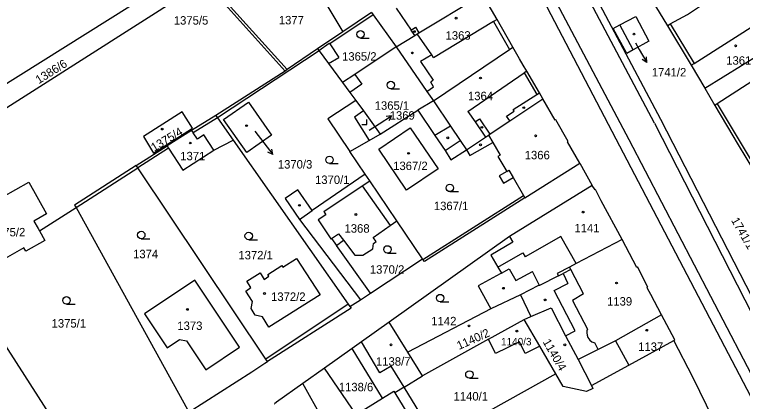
# Model space of a CAD drawing. Extents: x -724107 to -720612, y -1045267 to -1038441.
# Drawn here: x -722283.7 to -722136.9, y -1044057.4 to -1043979.5 of the extents above; entities that cross this region are included whole.
import ezdxf

# ---------------------------------------------------------------- set-up
doc = ezdxf.new("R2010")
doc.units = 0
for name, color, linetype in [('Hranice parcel', 7, 'Continuous'), ('Parcelní čísla', 7, 'Continuous'), ('Pop  PČ popisy', 7, 'Continuous'), ('Vnitřní kresba', 7, 'Continuous'), ('Značky budov', 7, 'Continuous'), ('Značky kultur', 7, 'Continuous')]:
    doc.layers.add(name, color=color, linetype=linetype)

msp = doc.modelspace()

# ---------------------------------------------------------------- linework, layer by layer
at = {"layer": 'Hranice parcel'}
for p, q in [((-722229.14, -1043990.85), (-722241.85, -1043976.76)), ((-722211.75, -1043979.08), (-722217.52, -1043982.95)), ((-722152.07, -1043981.72), (-722147.27, -1043989.66)), ((-722217.52, -1043982.95), (-722222.6, -1043986.37)), ((-722229.14, -1043990.85), (-722243.1, -1043999.82)), ((-722199.24, -1043996.87), (-722202.4, -1043998.76)), ((-722209.97, -1044003.55), (-722202.4, -1043998.76)), ((-722259.17, -1044009.88), (-722252.93, -1044005.93)), ((-722213, -1044011.61), (-722216.07, -1044007.08)), ((-722180.81, -1044016.41), (-722169.76, -1044009.4)), ((-722169.76, -1044009.4), (-722167.21, -1044013.91)), ((-722167.21, -1044013.91), (-722183.88, -1044024.21)), ((-722201.43, -1044028.71), (-722206.63, -1044021.03)), ((-722183.88, -1044024.21), (-722208.16, -1044041.45)), ((-722211.92, -1044035.58), (-722201.43, -1044028.71)), ((-722213.95, -1044036.92), (-722211.92, -1044035.58)), ((-722181.67, -1044035.92), (-722187.67, -1044038.77)), ((-722181.67, -1044035.92), (-722179.59, -1044040.3)), ((-722216.08, -1044038.31), (-722213.95, -1044036.92)), ((-722187.67, -1044038.77), (-722204.4, -1044047.51)), ((-722180.93, -1044040.87), (-722179.59, -1044040.3)), ((-722204.4, -1044047.51), (-722208.16, -1044041.45)), ((-722188.16, -1044044.87), (-722180.93, -1044040.87)), ((-722177.79, -1044046.27), (-722180.93, -1044040.87)), ((-722188.16, -1044044.87), (-722201.46, -1044052.24)), ((-722174.56, -1044051.83), (-722177.79, -1044046.27)), ((-722215.63, -1044046.75), (-722221.18, -1044050.69)), ((-722209.5, -1044056.73), (-722215.63, -1044046.75)), ((-722201.46, -1044052.24), (-722204.4, -1044047.51)), ((-722170.07, -1044048.99), (-722167.37, -1044054.17)), ((-722214.8, -1044060.04), (-722221.18, -1044050.69)), ((-722205.17, -1044054.53), (-722201.46, -1044052.24)), ((-722174.56, -1044051.83), (-722198.6, -1044065.18)), ((-722205.17, -1044054.53), (-722207, -1044055.65)), ((-722198.6, -1044065.18), (-722205.17, -1044054.53)), ((-722214.8, -1044060.04), (-722209.5, -1044056.73))]:
    msp.add_line(p, q, dxfattribs=at)
for points in [[(-722218.86, -1043877.33), (-722153.47, -1044000.55), (-722120.24, -1044065.07), (-722058.13, -1044202.66), (-721998.33, -1044333.24)], [(-722025.95, -1044300.34), (-722038.96, -1044271.2), (-722065.26, -1044209.58), (-722129.19, -1044067.94), (-722161.67, -1044006), (-722227.96, -1043879.3)], [(-722286.99, -1043994.39), (-722255.97, -1043974.91), (-722259.97, -1043970.74), (-722274.02, -1043958.05), (-722304.78, -1043935.79)], [(-722152.07, -1043981.72), (-722151.49, -1043981.36), (-722148.01, -1043979.43), (-722142.58, -1043975.8), (-722139.48, -1043973.73), (-722136, -1043971.4), (-722136.87, -1043969.7), (-722136.11, -1043969.27), (-722136.85, -1043967.98), (-722137.62, -1043968.42), (-722138.66, -1043966.72), (-722137.28, -1043965.95), (-722139.54, -1043961.88), (-722139.96, -1043961.12), (-722141.18, -1043961.79), (-722143.8, -1043957.48), (-722143.93, -1043957.25)], [(-722227.74, -1043966.56), (-722224.39, -1043971.49), (-722217.52, -1043982.95)], [(-722160.93, -1043966.98), (-722160.72, -1043967.34), (-722157.66, -1043972.48), (-722155.22, -1043976.52), (-722152.07, -1043981.72)], [(-722249.16, -1043975.21), (-722289.93, -1044001.23), (-722305.9, -1044011.32)], [(-722206.74, -1043985.98), (-722203.02, -1043983.66), (-722202.51, -1043983.35), (-722202.16, -1043983.14), (-722189.86, -1043975.67), (-722189.34, -1043975.38)], [(-722183.25, -1043986.04), (-722186.41, -1043980.5), (-722189.34, -1043975.38)], [(-722211.75, -1043979.08), (-722211.43, -1043979.52), (-722206.74, -1043985.98)], [(-722161.65, -1043981.55), (-722158.45, -1043979.84), (-722155.79, -1043984.83), (-722158.95, -1043986.59), (-722160.27, -1043987.33), (-722163, -1043982.27), (-722161.65, -1043981.55)], [(-722147.27, -1043989.66), (-722146.69, -1043989.31), (-722132.98, -1043980.63)], [(-722206.74, -1043985.98), (-722215.06, -1043991.52), (-722217.55, -1043993.18)], [(-722206.74, -1043985.98), (-722200.57, -1043994.94), (-722199.24, -1043996.87)], [(-722199.24, -1043996.87), (-722183.91, -1043986.49), (-722183.25, -1043986.04)], [(-722177.19, -1043996.46), (-722177.88, -1043995.27), (-722180.44, -1043990.88), (-722181.13, -1043989.68), (-722181.89, -1043988.38), (-722183.25, -1043986.04)], [(-722222.6, -1043986.37), (-722228.73, -1043990.57), (-722229.14, -1043990.85)], [(-722222.6, -1043986.37), (-722222.36, -1043986.69), (-722222.27, -1043986.81), (-722220.39, -1043989.36), (-722217.55, -1043993.18)], [(-722128.37, -1043988.58), (-722129.92, -1043989.65), (-722142.01, -1043997.44), (-722142.51, -1043997.76)], [(-722147.27, -1043989.66), (-722144.55, -1043994.3), (-722142.51, -1043997.76)], [(-722217.55, -1043993.18), (-722216.07, -1043995.19), (-722214.89, -1043996.78)], [(-722192.55, -1044006.74), (-722188.77, -1044004.17), (-722188.14, -1044003.75), (-722187.87, -1044003.57), (-722185.36, -1044001.9), (-722183.86, -1044000.9), (-722177.19, -1043996.46)], [(-722169.76, -1044009.4), (-722172.23, -1044005.1), (-722172.09, -1044005.02), (-722174.57, -1044000.7), (-722174.71, -1044000.78), (-722177.19, -1043996.46)], [(-722236.89, -1044007.24), (-722241.54, -1044000.64), (-722236.55, -1043997.13), (-722231.9, -1044003.77), (-722236.89, -1044007.24)], [(-722214.89, -1043996.78), (-722220.52, -1044000.51), (-722216.07, -1044007.08)], [(-722214.89, -1043996.78), (-722213.36, -1043998.85), (-722209.97, -1044003.55)], [(-722142.51, -1043997.76), (-722138.87, -1044003.87), (-722137.98, -1044005.37), (-722134.13, -1044011.83)], [(-722247.83, -1044002.37), (-722249.88, -1043999.05), (-722257.71, -1044004.04), (-722255.67, -1044007.37), (-722247.83, -1044002.37)], [(-722202.4, -1043998.76), (-722198.94, -1044003.82), (-722196.91, -1044006.87), (-722193.84, -1044004.84), (-722192.55, -1044006.74)], [(-722243.1, -1043999.82), (-722248.01, -1044002.81), (-722252.93, -1044005.93)], [(-722243.1, -1043999.82), (-722242.78, -1044000.27), (-722239.63, -1044004.77)], [(-722210.28, -1044006.57), (-722203.93, -1044002.3), (-722198.32, -1044010.57), (-722204.65, -1044014.83), (-722210.28, -1044006.57)], [(-722216.07, -1044007.08), (-722212.18, -1044004.83), (-722209.97, -1044003.55)], [(-722252.93, -1044005.93), (-722252.63, -1044006.39), (-722249.8, -1044010.84), (-722243.5, -1044006.77), (-722239.63, -1044004.77)], [(-722239.63, -1044004.77), (-722216.42, -1044037.82), (-722216.08, -1044038.31)], [(-722192.55, -1044006.74), (-722191.89, -1044007.89), (-722187.26, -1044005.26), (-722185.8, -1044007.79), (-722186.26, -1044008.05), (-722184.48, -1044011.11), (-722185.97, -1044011.99), (-722185.12, -1044013.45), (-722183.18, -1044012.33), (-722181.08, -1044015.94), (-722180.81, -1044016.41)], [(-722259.17, -1044009.88), (-722271.58, -1044017.85), (-722271.31, -1044018.33), (-722248.8, -1044059.01), (-722248.51, -1044059.53)], [(-722232.72, -1044049.39), (-722233.05, -1044048.89), (-722258.86, -1044010.34), (-722259.17, -1044009.88)], [(-722213, -1044011.61), (-722223.68, -1044018.96), (-722226.56, -1044014.78), (-722229.13, -1044016.55), (-722226.26, -1044020.73), (-722213.95, -1044036.92)], [(-722206.63, -1044021.03), (-722212.08, -1044012.97), (-722213, -1044011.61)], [(-722304.36, -1044014.04), (-722290.62, -1044038.34), (-722268.96, -1044072.01), (-722268.64, -1044072.51)], [(-722281.4, -1044027.16), (-722281.8, -1044026.45), (-722288.03, -1044029.97), (-722286.11, -1044033.39), (-722288.62, -1044034.8), (-722293.07, -1044026.88), (-722290.56, -1044025.47), (-722293.07, -1044021.01), (-722285.69, -1044016.84), (-722286.07, -1044016.16), (-722280.85, -1044013.21), (-722277.23, -1044019.63), (-722279.79, -1044021.08), (-722278.94, -1044022.58), (-722278.67, -1044023.06), (-722277.58, -1044025), (-722281.4, -1044027.16)], [(-722161.22, -1044024.79), (-722165.46, -1044017.02), (-722165.4, -1044016.99), (-722166.6, -1044014.74), (-722166.66, -1044014.77), (-722167.21, -1044013.91)], [(-722180.81, -1044016.41), (-722201.07, -1044029.25), (-722201.37, -1044028.8), (-722201.43, -1044028.71)], [(-722211.92, -1044035.58), (-722218.82, -1044026.01), (-722217.38, -1044024.93), (-722215.12, -1044027.96), (-722213.48, -1044027.97), (-722211.44, -1044026.64), (-722211.34, -1044025.58), (-722210.8, -1044025.2), (-722211.38, -1044024.37), (-722207.97, -1044021.97), (-722206.63, -1044021.03)], [(-722183.88, -1044024.21), (-722183.24, -1044025.3), (-722187.68, -1044027.93), (-722186.25, -1044030.35), (-722185.53, -1044031.56), (-722185.77, -1044031.69), (-722190.22, -1044034.13), (-722187.67, -1044038.77)], [(-722161.22, -1044024.79), (-722170.5, -1044029.65), (-722171.81, -1044030.36), (-722174.27, -1044031.65), (-722174.04, -1044032.1), (-722177.85, -1044034.07), (-722178.04, -1044034.07), (-722181.67, -1044035.92)], [(-722153.24, -1044039.99), (-722155.42, -1044035.85), (-722156.07, -1044034.63), (-722156.15, -1044034.47), (-722156.01, -1044034.39), (-722158.1, -1044030.32), (-722158.25, -1044030.4), (-722161.22, -1044024.79)], [(-722234.21, -1044031.49), (-722233.37, -1044032.82), (-722232.44, -1044032.17), (-722232.64, -1044031.86), (-722229.78, -1044030.03), (-722229.58, -1044030.35), (-722226.83, -1044028.59), (-722222.11, -1044035.91), (-722232.42, -1044042.45), (-722233.74, -1044040.34), (-722235.18, -1044040.03), (-722236.02, -1044038.71), (-722235.72, -1044037.25), (-722237.05, -1044035.17), (-722236.03, -1044034.46), (-722236.86, -1044033.16), (-722234.21, -1044031.49)], [(-722238.35, -1044046.49), (-722247.33, -1044033.01), (-722257.48, -1044039.77), (-722252.94, -1044046.59), (-722250.44, -1044044.93), (-722249, -1044045.2), (-722245.13, -1044051.02), (-722238.35, -1044046.49)], [(-722216.08, -1044038.31), (-722215.86, -1044038.65), (-722232.72, -1044049.39)], [(-722179.59, -1044040.3), (-722175.5, -1044038.57), (-722172.59, -1044044.16), (-722170.07, -1044048.99)], [(-722153.24, -1044039.99), (-722162.53, -1044045.17), (-722166.03, -1044046.94), (-722170.07, -1044048.99)], [(-722150.77, -1044045.13), (-722150.59, -1044045.03), (-722153.24, -1044039.99)], [(-722208.16, -1044041.45), (-722213.76, -1044045.42), (-722215.63, -1044046.75)], [(-722177.79, -1044046.27), (-722180.74, -1044047.73), (-722181.9, -1044045.37), (-722186.73, -1044047.76), (-722188.16, -1044044.87)], [(-722167.37, -1044054.17), (-722159.86, -1044050.08), (-722150.77, -1044045.13)], [(-722138.63, -1044069.57), (-722146.96, -1044052.55), (-722150.77, -1044045.13)], [(-722248.51, -1044059.53), (-722235.88, -1044051.42), (-722233.25, -1044049.73), (-722232.72, -1044049.39)], [(-722221.18, -1044050.69), (-722225.56, -1044053.8), (-722230.89, -1044057.57), (-722231.29, -1044057.87), (-722231.22, -1044057.98)], [(-722167.37, -1044054.17), (-722167.1, -1044054.77), (-722168.37, -1044055.38), (-722173.06, -1044054.42), (-722174.56, -1044051.83)], [(-722207, -1044055.65), (-722200.31, -1044066.67), (-722205.36, -1044069.74), (-722203.32, -1044073.11), (-722210.09, -1044077.22), (-722212.06, -1044073.98), (-722218.95, -1044062.64)], [(-722209.5, -1044056.73), (-722207.2, -1044055.32), (-722207, -1044055.65)]]:
    msp.add_lwpolyline(points, dxfattribs=at)
at = {"layer": 'Pop  PČ popisy'}
for p, q in [((-722158.51, -1043985.19), (-722157.74, -1043986.53)), ((-722157.74, -1043986.53), (-722156.24, -1043989.13)), ((-722156.24, -1043989.13), (-722157.17, -1043988.51)), ((-722156.24, -1043989.13), (-722156.31, -1043988.01)), ((-722210.22, -1044001.49), (-722207.68, -1043999.9)), ((-722207.68, -1043999.9), (-722208.79, -1044000.01)), ((-722207.68, -1043999.9), (-722208.26, -1044000.85)), ((-722212.23, -1044002.73), (-722210.22, -1044001.49)), ((-722235.26, -1044002.99), (-722233.46, -1044005.29)), ((-722233.46, -1044005.29), (-722231.61, -1044007.66)), ((-722231.61, -1044007.66), (-722231.83, -1044006.56)), ((-722231.61, -1044007.66), (-722232.62, -1044007.17))]:
    msp.add_line(p, q, dxfattribs=at)
at = {"layer": 'Vnitřní kresba'}
for p, q in [((-722154.68, -1044001.35), (-722219.48, -1043879.14)), ((-722159.76, -1044004.73), (-722220.65, -1043889.49)), ((-722241.44, -1043976.47), (-722228.73, -1043990.57)), ((-722206.75, -1043978.19), (-722203.75, -1043982.59)), ((-722211.43, -1043979.52), (-722220.16, -1043985.39)), ((-722187.11, -1043980.9), (-722199.2, -1043988.22)), ((-722186.41, -1043980.5), (-722187.11, -1043980.9)), ((-722187.11, -1043980.9), (-722183.91, -1043986.49)), ((-722158.95, -1043986.59), (-722161.65, -1043981.55)), ((-722151.49, -1043981.36), (-722146.69, -1043989.31)), ((-722203.75, -1043982.59), (-722202.89, -1043982.03)), ((-722203.02, -1043983.66), (-722203.75, -1043982.59)), ((-722202.89, -1043982.03), (-722202.16, -1043983.14)), ((-722199.57, -1043987.6), (-722202.51, -1043983.35)), ((-722222.36, -1043986.69), (-722220.25, -1043985.25)), ((-722220.25, -1043985.25), (-722220.16, -1043985.39)), ((-722220.16, -1043985.39), (-722218.3, -1043988.1)), ((-722222.27, -1043986.81), (-722242.78, -1044000.27)), ((-722199.57, -1043987.6), (-722201.83, -1043988.94)), ((-722199.2, -1043988.22), (-722199.57, -1043987.6)), ((-722144.55, -1043994.3), (-722131.88, -1043986.49)), ((-722220.39, -1043989.36), (-722218.3, -1043988.1)), ((-722201.83, -1043988.94), (-722199.27, -1043992.72)), ((-722215.06, -1043991.52), (-722213.67, -1043993.52)), ((-722192.28, -1043999.01), (-722180.96, -1043991.18)), ((-722180.44, -1043990.88), (-722180.96, -1043991.18)), ((-722180.96, -1043991.18), (-722178.4, -1043995.57)), ((-722213.67, -1043993.52), (-722216.07, -1043995.19)), ((-722199.27, -1043992.72), (-722199.77, -1043993.06)), ((-722199.24, -1043994.03), (-722199.77, -1043993.06)), ((-722200.57, -1043994.94), (-722199.24, -1043994.03)), ((-722183.14, -1043998.6), (-722178.4, -1043995.57)), ((-722178.4, -1043995.57), (-722177.88, -1043995.27)), ((-722199.24, -1043996.87), (-722195.78, -1044001.97)), ((-722142.01, -1043997.44), (-722133.6, -1044011.54)), ((-722213.36, -1043998.85), (-722215.17, -1044000.16)), ((-722192.28, -1043999.01), (-722190.85, -1044001.11)), ((-722184.5, -1043999.94), (-722182.94, -1043998.91)), ((-722182.94, -1043998.91), (-722183.14, -1043998.6)), ((-722242.78, -1044000.27), (-722247.69, -1044003.27)), ((-722215.17, -1044000.16), (-722212.18, -1044004.83)), ((-722190.85, -1044001.11), (-722189.96, -1044000.5)), ((-722189.96, -1044000.5), (-722187.87, -1044003.57)), ((-722183.86, -1044000.9), (-722184.5, -1043999.94)), ((-722195.78, -1044001.97), (-722198.94, -1044003.82)), ((-722195.78, -1044001.97), (-722193.84, -1044004.84)), ((-722190.85, -1044001.11), (-722188.77, -1044004.17)), ((-722154.68, -1044001.35), (-722121.86, -1044065.59)), ((-722248.01, -1044002.81), (-722247.69, -1044003.27)), ((-722246.81, -1044004.57), (-722247.69, -1044003.27)), ((-722245.57, -1044003.73), (-722246.81, -1044004.57)), ((-722243.5, -1044006.77), (-722245.57, -1044003.73)), ((-722188.14, -1044003.75), (-722187.26, -1044005.26)), ((-722127.19, -1044067.3), (-722159.76, -1044004.73)), ((-722252.63, -1044006.39), (-722258.86, -1044010.34)), ((-722195.76, -1044008.77), (-722192.55, -1044006.74)), ((-722196.91, -1044006.87), (-722195.76, -1044008.77)), ((-722271.31, -1044018.33), (-722258.86, -1044010.34)), ((-722184.48, -1044011.11), (-722184.04, -1044010.85)), ((-722184.04, -1044010.85), (-722183.18, -1044012.33)), ((-722221.36, -1044019.14), (-722213.6, -1044013.98)), ((-722213.6, -1044013.98), (-722212.08, -1044012.97)), ((-722213.6, -1044013.98), (-722207.97, -1044021.97)), ((-722201.37, -1044028.8), (-722181.08, -1044015.94)), ((-722278.67, -1044023.06), (-722271.31, -1044018.33)), ((-722226.26, -1044020.73), (-722223.68, -1044018.96)), ((-722220.92, -1044019.8), (-722222.47, -1044020.83)), ((-722221.36, -1044019.14), (-722220.92, -1044019.8)), ((-722222.47, -1044020.83), (-722219.93, -1044024.66)), ((-722219.82, -1044024.59), (-722218.36, -1044023.62)), ((-722218.36, -1044023.62), (-722217.38, -1044024.93)), ((-722173.53, -1044024.2), (-722180.73, -1044028.31)), ((-722170.5, -1044029.65), (-722173.53, -1044024.2)), ((-722219.93, -1044024.66), (-722219.82, -1044024.59)), ((-722219.82, -1044024.59), (-722218.82, -1044026.01)), ((-722186.25, -1044030.35), (-722181.23, -1044027.45)), ((-722181.23, -1044027.45), (-722180.73, -1044028.31)), ((-722185.53, -1044031.56), (-722183.95, -1044030.67)), ((-722183.95, -1044030.67), (-722182.6, -1044033.07)), ((-722182.6, -1044033.07), (-722179.28, -1044031.21)), ((-722177.85, -1044034.07), (-722179.28, -1044031.21)), ((-722174.04, -1044032.1), (-722173.06, -1044031.61)), ((-722171.55, -1044030.85), (-722173.06, -1044031.61)), ((-722173.06, -1044031.61), (-722172.13, -1044033.63)), ((-722171.55, -1044030.85), (-722171.81, -1044030.36)), ((-722168.99, -1044035.74), (-722171.55, -1044030.85)), ((-722174.88, -1044035.06), (-722172.13, -1044033.63)), ((-722170.68, -1044043.17), (-722174.88, -1044035.06)), ((-722168.99, -1044035.74), (-722171.24, -1044037.1)), ((-722171.24, -1044037.1), (-722168.2, -1044042.85)), ((-722216.42, -1044037.82), (-722233.05, -1044048.89)), ((-722172.59, -1044044.16), (-722170.68, -1044043.17)), ((-722168.32, -1044043.2), (-722168.35, -1044043.61)), ((-722168.2, -1044042.85), (-722168.32, -1044043.2)), ((-722168.35, -1044043.61), (-722168.28, -1044044.05)), ((-722168.28, -1044044.05), (-722168.11, -1044044.56)), ((-722168.11, -1044044.56), (-722167.7, -1044045.09)), ((-722210.02, -1044051.67), (-722213.76, -1044045.42)), ((-722167.7, -1044045.09), (-722167.28, -1044045.39)), ((-722167.28, -1044045.39), (-722166.73, -1044045.61)), ((-722166.03, -1044046.94), (-722166.73, -1044045.61)), ((-722162.53, -1044045.17), (-722159.86, -1044050.08)), ((-722207.77, -1044050.32), (-722210.02, -1044051.67)), ((-722205.17, -1044054.53), (-722207.77, -1044050.32)), ((-722220.2, -1044063.42), (-722225.56, -1044053.8))]:
    msp.add_line(p, q, dxfattribs=at)
at = {"layer": 'Značky budov'}
for centre in [(-722194.67, -1043980.2), (-722203.07, -1043982.9), (-722158.81, -1043983.4), (-722138.32, -1043985.77), (-722203.49, -1043987.2), (-722189.76, -1043992.26), (-722181.04, -1043998.23), (-722253.92, -1044002.54), (-722236.92, -1044001.85), (-722189.48, -1044002.19), (-722178.64, -1044003.91), (-722248.26, -1044005.35), (-722196.35, -1044004.31), (-722189.75, -1044005.72), (-722204.26, -1044007.42), (-722226.26, -1044017.9), (-722214.87, -1044019.75), (-722169.05, -1044019.27), (-722185.13, -1044034.6), (-722162.32, -1044033.56), (-722233.31, -1044035.66), (-722176.73, -1044036.95), (-722248.84, -1044038.88), (-722192.07, -1044042.2), (-722182.42, -1044043.24), (-722156.23, -1044043.06), (-722207.8, -1044046), (-722172.76, -1044046)]:
    msp.add_circle(centre, 0.175, dxfattribs=at)
at = {"layer": 'Značky kultur'}
for p, q in [((-722213.95, -1043984.2), (-722212.2, -1043984.2)), ((-722207.83, -1043994.42), (-722206.08, -1043994.42)), ((-722212.65, -1044001.64), (-722212.65, -1044000.64)), ((-722213.65, -1044001.64), (-722212.65, -1044001.64)), ((-722220.2, -1044009.49), (-722218.45, -1044009.49)), ((-722195.94, -1044015.15), (-722194.19, -1044015.15)), ((-722258.15, -1044024.63), (-722256.4, -1044024.63)), ((-722236.49, -1044024.83), (-722234.74, -1044024.83)), ((-722208.52, -1044027.53), (-722206.77, -1044027.53)), ((-722197.89, -1044037.34), (-722196.14, -1044037.34)), ((-722273.23, -1044037.8), (-722271.48, -1044037.8)), ((-722191.99, -1044052.72), (-722190.24, -1044052.72))]:
    msp.add_line(p, q, dxfattribs=at)
for centre in [(-722213.95, -1043983.45), (-722207.83, -1043993.67), (-722220.2, -1044008.74), (-722195.94, -1044014.4), (-722258.15, -1044023.88), (-722236.49, -1044024.08), (-722208.52, -1044026.78), (-722197.89, -1044036.59), (-722273.23, -1044037.05), (-722191.99, -1044051.97)]:
    msp.add_circle(centre, 0.75, dxfattribs=at)

# ---------------------------------------------------------------- texts
at = {"layer": 'Parcelní čísla'}
for s, height, p in [('1375/5', 1.7, (-722251.59, -1043981.5)), ('1377', 1.7, (-722230.42, -1043981.45)), ('1363', 1.7, (-722196.8, -1043984.53)), ('1365/2', 1.7, (-722217.67, -1043988.76)), ('1361', 1.7, (-722140.21, -1043989.57)), ('1741/2', 1.7, (-722155.22, -1043991.94)), ('1364', 1.7, (-722192.28, -1043996.72)), ('1365/1', 1.7, (-722211.09, -1043998.65)), ('1369', 1.7, (-722208.06, -1044000.65)), ('1371', 1.7, (-722250.29, -1044008.83)), ('1366', 1.7, (-722180.84, -1044008.63)), ('1370/3', 1.7, (-722230.62, -1044010.49)), ('1367/2', 1.7, (-722207.36, -1044010.8)), ('1370/1', 1.7, (-722223.12, -1044013.6)), ('1367/1', 1.7, (-722199.16, -1044018.87)), ('1375/2', 1.7, (-722288.49, -1044024.16)), ('1368', 1.7, (-722217.17, -1044023.41)), ('1141', 1.7, (-722170.82, -1044023.34)), ('1374', 1.7, (-722259.8, -1044028.56)), ('1372/1', 1.7, (-722238.57, -1044028.79)), ('1370/2', 1.7, (-722212.07, -1044031.68)), ('1372/2', 1.7, (-722231.98, -1044037.15)), ('1139', 1.7, (-722164.24, -1044038.1)), ('1142', 1.7, (-722199.67, -1044042.07)), ('1375/1', 1.7, (-722276.23, -1044042.53)), ('1373', 1.7, (-722250.88, -1044043.01)), ('1140/3', 1.5, (-722185.61, -1044046.11)), ('1137', 1.7, (-722157.97, -1044047.23)), ('1138/7', 1.7, (-722210.83, -1044050.2)), ('1138/6', 1.7, (-722218.33, -1044055.36)), ('1140/1', 1.7, (-722195.19, -1044057.22))]:
    msp.add_text(s, height=height, dxfattribs=at).set_placement(p)
for s, rotation, p in [('1386/6', 32, (-722278.81, -1043993.51)), ('1375/4', 31, (-722255.56, -1044007.13)), ('1741/1', 300, (-722139.28, -1044020.92)), ('1140/2', 24, (-722194.08, -1044047.04)), ('1140/4', 300, (-722177.27, -1044045.41))]:
    msp.add_text(s, height=1.7, rotation=rotation, dxfattribs=at).set_placement(p)

doc.saveas('drawing.dxf')
